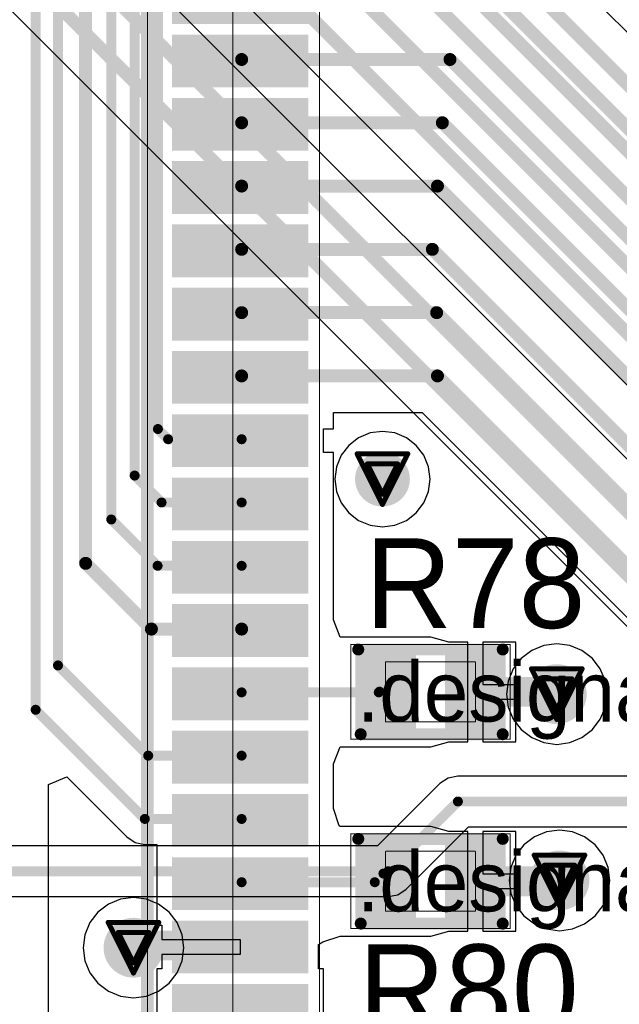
# Model space of a CAD drawing. Header units: millimetres. Extents: x 138 to 555, y 26 to 334.
# Tile 620 of 656: x 340 to 346, y 228 to 238. Entities that reach past the tile are written whole.
import ezdxf

# ---------------------------------------------------------------- set-up
doc = ezdxf.new("R2010")
doc.units = ezdxf.units.MM
for name, color, linetype in [('BottomLayer', 5, 'Continuous'), ('DrillDrawing', 1, 'Continuous'), ('Mechanical20', 56, 'Continuous'), ('Mechanical27', 56, 'Continuous'), ('MidLayer1', 16, 'Continuous'), ('MidLayer2', 76, 'Continuous'), ('MidLayer3', 90, 'Continuous'), ('MidLayer4', 156, 'Continuous'), ('MultiLayer', 9, 'Continuous'), ('TopLayer', 1, 'Continuous'), ('TopOverlay', 2, 'Continuous'), ('TopPaste', 8, 'Continuous'), ('TopSolder', 216, 'Continuous'), ('ViaHoleLayer', 16, 'Continuous')]:
    doc.layers.add(name, color=color, linetype=linetype)

# ---------------------------------------------------------------- blocks, each defined once
blk = doc.blocks.new('CON_MICTOR_TYCO_2_5767004_2_536')
at = {"layer": 'Mechanical20', "const_width": 0.01}
blk.add_lwpolyline([(6.1, 4.325), (-6.1, 4.325)], dxfattribs=at)
at = {"layer": 'Mechanical27', "const_width": 0.01}
for points in [[(12.7, 3.455), (-12.7, 3.455)], [(10.925, 2.6), (-10.9, 2.6)]]:
    blk.add_lwpolyline(points, dxfattribs=at)
at = {"layer": 'TopLayer'}
for points in [[(-4.23, 2.895), (-4.23, 4.165), (-4.66, 2.895), (-4.66, 4.165)], [(-3.595, 2.895), (-3.595, 4.165), (-4.025, 2.895), (-4.025, 4.165)], [(-2.96, 2.895), (-2.96, 4.165), (-3.39, 2.895), (-3.39, 4.165)], [(-2.325, 2.895), (-2.325, 4.165), (-2.755, 2.895), (-2.755, 4.165)], [(-1.69, 2.895), (-1.69, 4.165), (-2.12, 2.895), (-2.12, 4.165)], [(-1.055, 2.895), (-1.055, 4.165), (-1.485, 2.895), (-1.485, 4.165)], [(-0.42, 2.895), (-0.42, 4.165), (-0.85, 2.895), (-0.85, 4.165)], [(0.215, 2.895), (0.215, 4.165), (-0.215, 2.895), (-0.215, 4.165)], [(0.85, 2.895), (0.85, 4.165), (0.42, 2.895), (0.42, 4.165)], [(1.485, 2.895), (1.485, 4.165), (1.055, 2.895), (1.055, 4.165)], [(2.12, 2.895), (2.12, 4.165), (1.69, 2.895), (1.69, 4.165)], [(2.755, 2.895), (2.755, 4.165), (2.325, 2.895), (2.325, 4.165)], [(3.39, 2.895), (3.39, 4.165), (2.96, 2.895), (2.96, 4.165)], [(4.025, 2.895), (4.025, 4.165), (3.595, 2.895), (3.595, 4.165)], [(4.66, 2.895), (4.66, 4.165), (4.23, 2.895), (4.23, 4.165)], [(5.295, 2.895), (5.295, 4.165), (4.865, 2.895), (4.865, 4.165)]]:
    blk.add_solid(points, dxfattribs=at)
at = {"layer": 'TopOverlay', "const_width": 0.127}
blk.add_lwpolyline([(10.925, 2.6), (-10.9, 2.6)], dxfattribs=at)
at = {"layer": 'TopPaste'}
for points in [[(-4.23, 2.895), (-4.23, 4.165), (-4.66, 2.895), (-4.66, 4.165)], [(-3.595, 2.895), (-3.595, 4.165), (-4.025, 2.895), (-4.025, 4.165)], [(-2.96, 2.895), (-2.96, 4.165), (-3.39, 2.895), (-3.39, 4.165)], [(-2.325, 2.895), (-2.325, 4.165), (-2.755, 2.895), (-2.755, 4.165)], [(-1.69, 2.895), (-1.69, 4.165), (-2.12, 2.895), (-2.12, 4.165)], [(-1.055, 2.895), (-1.055, 4.165), (-1.485, 2.895), (-1.485, 4.165)], [(-0.42, 2.895), (-0.42, 4.165), (-0.85, 2.895), (-0.85, 4.165)], [(0.215, 2.895), (0.215, 4.165), (-0.215, 2.895), (-0.215, 4.165)], [(0.85, 2.895), (0.85, 4.165), (0.42, 2.895), (0.42, 4.165)], [(1.485, 2.895), (1.485, 4.165), (1.055, 2.895), (1.055, 4.165)], [(2.12, 2.895), (2.12, 4.165), (1.69, 2.895), (1.69, 4.165)], [(2.755, 2.895), (2.755, 4.165), (2.325, 2.895), (2.325, 4.165)], [(3.39, 2.895), (3.39, 4.165), (2.96, 2.895), (2.96, 4.165)], [(4.025, 2.895), (4.025, 4.165), (3.595, 2.895), (3.595, 4.165)], [(4.66, 2.895), (4.66, 4.165), (4.23, 2.895), (4.23, 4.165)], [(5.295, 2.895), (5.295, 4.165), (4.865, 2.895), (4.865, 4.165)]]:
    blk.add_solid(points, dxfattribs=at)
at = {"layer": 'TopSolder'}
for points in [[(-4.815, 2.845), (-4.815, 4.215), (-5.345, 2.845), (-5.345, 4.215)], [(-4.18, 2.845), (-4.18, 4.215), (-4.71, 2.845), (-4.71, 4.215)], [(-3.545, 2.845), (-3.545, 4.215), (-4.075, 2.845), (-4.075, 4.215)], [(-2.91, 2.845), (-2.91, 4.215), (-3.44, 2.845), (-3.44, 4.215)], [(-2.275, 2.845), (-2.275, 4.215), (-2.805, 2.845), (-2.805, 4.215)], [(-1.64, 2.845), (-1.64, 4.215), (-2.17, 2.845), (-2.17, 4.215)], [(-1.005, 2.845), (-1.005, 4.215), (-1.535, 2.845), (-1.535, 4.215)], [(-0.37, 2.845), (-0.37, 4.215), (-0.9, 2.845), (-0.9, 4.215)], [(0.265, 2.845), (0.265, 4.215), (-0.265, 2.845), (-0.265, 4.215)], [(0.9, 2.845), (0.9, 4.215), (0.37, 2.845), (0.37, 4.215)], [(1.535, 2.845), (1.535, 4.215), (1.005, 2.845), (1.005, 4.215)], [(2.17, 2.845), (2.17, 4.215), (1.64, 2.845), (1.64, 4.215)], [(2.805, 2.845), (2.805, 4.215), (2.275, 2.845), (2.275, 4.215)], [(3.44, 2.845), (3.44, 4.215), (2.91, 2.845), (2.91, 4.215)], [(4.075, 2.845), (4.075, 4.215), (3.545, 2.845), (3.545, 4.215)], [(4.71, 2.845), (4.71, 4.215), (4.18, 2.845), (4.18, 4.215)], [(5.345, 2.845), (5.345, 4.215), (4.815, 2.845), (4.815, 4.215)]]:
    blk.add_solid(points, dxfattribs=at)
blk = doc.blocks.new('R0402_711')
at = {"layer": 'Mechanical20', "const_width": 0.01}
for points in [[(-0.8, 0.475), (-0.8, -0.475)], [(0.8, 0.475), (-0.8, 0.475)], [(0.8, 0.475), (0.8, -0.475)], [(0.8, -0.475), (-0.8, -0.475)]]:
    blk.add_lwpolyline(points, dxfattribs=at)
at = {"layer": 'Mechanical20', "const_width": 0.005}
for points in [[(-0.8025, 0.475, 1), (-0.7975, 0.475, 1)], [(-0.8025, 0.475, 1), (-0.7975, 0.475, 1)], [(0.7975, 0.475, 1), (0.8025, 0.475, 1)], [(0.7975, 0.475, 1), (0.8025, 0.475, 1)], [(-0.8025, -0.475, 1), (-0.7975, -0.475, 1)], [(-0.8025, -0.475, 1), (-0.7975, -0.475, 1)], [(0.7975, -0.475, 1), (0.8025, -0.475, 1)], [(0.7975, -0.475, 1), (0.8025, -0.475, 1)]]:
    blk.add_lwpolyline(points, format="xyb", close=True, dxfattribs=at)
at = {"layer": 'Mechanical27', "const_width": 0.01}
for points in [[(-0.45, 0.3), (-0.45, -0.3)], [(0.45, 0.3), (-0.45, 0.3)], [(0.45, 0.3), (0.45, -0.3)], [(0.45, -0.3), (-0.45, -0.3)]]:
    blk.add_lwpolyline(points, dxfattribs=at)
at = {"layer": 'Mechanical27', "const_width": 0.005}
for points in [[(-0.4525, 0.3, 1), (-0.4475, 0.3, 1)], [(-0.4525, 0.3, 1), (-0.4475, 0.3, 1)], [(0.4475, 0.3, 1), (0.4525, 0.3, 1)], [(0.4475, 0.3, 1), (0.4525, 0.3, 1)], [(-0.4525, -0.3, 1), (-0.4475, -0.3, 1)], [(-0.4525, -0.3, 1), (-0.4475, -0.3, 1)], [(0.4475, -0.3, 1), (0.4525, -0.3, 1)], [(0.4475, -0.3, 1), (0.4525, -0.3, 1)]]:
    blk.add_lwpolyline(points, format="xyb", close=True, dxfattribs=at)
at = {"layer": 'TopLayer'}
for points in [[(-0.195, -0.35), (-0.195, 0.35), (-0.705, -0.35), (-0.705, 0.35)], [(0.705, -0.35), (0.705, 0.35), (0.195, -0.35), (0.195, 0.35)]]:
    blk.add_solid(points, dxfattribs=at)
at = {"layer": 'TopOverlay', "const_width": 0.12}
for points in [[(0.7, 0.425), (-0.725, 0.425)], [(0.725, -0.425), (-0.725, -0.425)]]:
    blk.add_lwpolyline(points, dxfattribs=at)
at = {"layer": 'TopOverlay', "const_width": 0.06}
for points in [[(-0.755, 0.425, 1), (-0.695, 0.425, 1)], [(0.67, 0.425, 1), (0.73, 0.425, 1)], [(-0.755, -0.425, 1), (-0.695, -0.425, 1)], [(0.695, -0.425, 1), (0.755, -0.425, 1)]]:
    blk.add_lwpolyline(points, format="xyb", close=True, dxfattribs=at)
at = {"layer": 'TopPaste'}
for points in [[(-0.195, -0.35), (-0.195, 0.35), (-0.705, -0.35), (-0.705, 0.35)], [(0.705, -0.35), (0.705, 0.35), (0.195, -0.35), (0.195, 0.35)]]:
    blk.add_solid(points, dxfattribs=at)
at = {"layer": 'TopSolder'}
for points in [[(-0.145, -0.4), (-0.145, 0.4), (-0.755, -0.4), (-0.755, 0.4)], [(0.755, -0.4), (0.755, 0.4), (0.145, -0.4), (0.145, 0.4)]]:
    blk.add_solid(points, dxfattribs=at)
blk = doc.blocks.new('R0402_712')
at = {"layer": 'Mechanical20', "const_width": 0.01}
for points in [[(-0.8, 0.475), (-0.8, -0.475)], [(0.8, 0.475), (-0.8, 0.475)], [(0.8, 0.475), (0.8, -0.475)], [(0.8, -0.475), (-0.8, -0.475)]]:
    blk.add_lwpolyline(points, dxfattribs=at)
at = {"layer": 'Mechanical20', "const_width": 0.005}
for points in [[(-0.8025, 0.475, 1), (-0.7975, 0.475, 1)], [(-0.8025, 0.475, 1), (-0.7975, 0.475, 1)], [(0.7975, 0.475, 1), (0.8025, 0.475, 1)], [(0.7975, 0.475, 1), (0.8025, 0.475, 1)], [(-0.8025, -0.475, 1), (-0.7975, -0.475, 1)], [(-0.8025, -0.475, 1), (-0.7975, -0.475, 1)], [(0.7975, -0.475, 1), (0.8025, -0.475, 1)], [(0.7975, -0.475, 1), (0.8025, -0.475, 1)]]:
    blk.add_lwpolyline(points, format="xyb", close=True, dxfattribs=at)
at = {"layer": 'Mechanical27', "const_width": 0.01}
for points in [[(-0.45, 0.3), (-0.45, -0.3)], [(0.45, 0.3), (-0.45, 0.3)], [(0.45, 0.3), (0.45, -0.3)], [(0.45, -0.3), (-0.45, -0.3)]]:
    blk.add_lwpolyline(points, dxfattribs=at)
at = {"layer": 'Mechanical27', "const_width": 0.005}
for points in [[(-0.4525, 0.3, 1), (-0.4475, 0.3, 1)], [(-0.4525, 0.3, 1), (-0.4475, 0.3, 1)], [(0.4475, 0.3, 1), (0.4525, 0.3, 1)], [(0.4475, 0.3, 1), (0.4525, 0.3, 1)], [(-0.4525, -0.3, 1), (-0.4475, -0.3, 1)], [(-0.4525, -0.3, 1), (-0.4475, -0.3, 1)], [(0.4475, -0.3, 1), (0.4525, -0.3, 1)], [(0.4475, -0.3, 1), (0.4525, -0.3, 1)]]:
    blk.add_lwpolyline(points, format="xyb", close=True, dxfattribs=at)
at = {"layer": 'TopLayer'}
for points in [[(-0.195, -0.35), (-0.195, 0.35), (-0.705, -0.35), (-0.705, 0.35)], [(0.705, -0.35), (0.705, 0.35), (0.195, -0.35), (0.195, 0.35)]]:
    blk.add_solid(points, dxfattribs=at)
at = {"layer": 'TopOverlay', "const_width": 0.12}
for points in [[(0.7, 0.425), (-0.725, 0.425)], [(0.725, -0.425), (-0.725, -0.425)]]:
    blk.add_lwpolyline(points, dxfattribs=at)
at = {"layer": 'TopOverlay', "const_width": 0.06}
for points in [[(-0.755, 0.425, 1), (-0.695, 0.425, 1)], [(0.67, 0.425, 1), (0.73, 0.425, 1)], [(-0.755, -0.425, 1), (-0.695, -0.425, 1)], [(0.695, -0.425, 1), (0.755, -0.425, 1)]]:
    blk.add_lwpolyline(points, format="xyb", close=True, dxfattribs=at)
at = {"layer": 'TopPaste'}
for points in [[(-0.195, -0.35), (-0.195, 0.35), (-0.705, -0.35), (-0.705, 0.35)], [(0.705, -0.35), (0.705, 0.35), (0.195, -0.35), (0.195, 0.35)]]:
    blk.add_solid(points, dxfattribs=at)
at = {"layer": 'TopSolder'}
for points in [[(-0.145, -0.4), (-0.145, 0.4), (-0.755, -0.4), (-0.755, 0.4)], [(0.755, -0.4), (0.755, 0.4), (0.145, -0.4), (0.145, 0.4)]]:
    blk.add_solid(points, dxfattribs=at)

msp = doc.modelspace()

# ---------------------------------------------------------------- linework, layer by layer
at = {"layer": 'BottomLayer'}
for p, q in [((339.7976, 240.606), (347.8494, 232.5541)), ((347.9085, 231.7507), (339.4496, 240.2097)), ((339.8558, 238.123), (347.5166, 230.4623)), ((344.4229, 230.2429), (344.3402, 230.1876)), ((344.5205, 230.2623), (344.4229, 230.2429)), ((347.447, 230.2623), (344.5205, 230.2623)), ((344.3402, 230.1876), (343.7149, 229.5623)), ((344.0007, 229.1272), (344.626, 229.7525)), ((344.626, 229.7525), (352.4858, 229.7525)), ((343.7149, 229.5623), (339.3677, 229.5623)), ((343.918, 229.0719), (344.0007, 229.1272)), ((326.4205, 229.0525), (343.8205, 229.0525)), ((343.8205, 229.0525), (343.918, 229.0719))]:
    msp.add_line(p, q, dxfattribs=at)
for points, const_width in [([(334.9983, 247.9892), (346.5966, 236.3909)], 0.13), ([(334.8763, 247.422), (346.4867, 235.8115)], 0.13), ([(334.7299, 246.8784), (346.3009, 235.3074)], 0.13), ([(334.5369, 246.3873), (348.1097, 232.8144)], 0.13), ([(333.6826, 245.4561), (347.756, 231.3826)], 0.13), ([(333.4377, 245.0618), (347.7827, 230.7168)], 0.13), ([(343.8205, 229.3074), (344.5205, 230.0074)], 0.1), ([(344.5205, 230.0074), (352.9205, 230.0074)], 0.1), ([(326.4205, 229.3074), (343.8205, 229.3074)], 0.1)]:
    msp.add_lwpolyline(points, dxfattribs=dict(at, const_width=const_width))
for points, const_width in [([(343.626, 233.2421, 1), (343.901, 233.2421, 1)], 0.275), ([(345.3628, 231.085, 1), (345.6628, 231.085, 1)], 0.3), ([(344.4955, 230.0074, 1), (344.5455, 230.0074, 1)], 0.05), ([(344.4955, 230.0074, 1), (344.5455, 230.0074, 1)], 0.05), ([(345.3898, 229.2153, 1), (345.6898, 229.2153, 1)], 0.3), ([(343.7955, 229.3074, 1), (343.8455, 229.3074, 1)], 0.05), ([(343.7955, 229.3074, 1), (343.8455, 229.3074, 1)], 0.05), ([(341.1153, 228.5403, 1), (341.4153, 228.5403, 1)], 0.3)]:
    msp.add_lwpolyline(points, format="xyb", close=True, dxfattribs=dict(at, const_width=const_width))
at = {"layer": 'DrillDrawing', "const_width": 0.0508}
for points in [[(343.5095, 233.4961), (344.0175, 233.4961)], [(343.5095, 233.4961), (343.7635, 232.9881)], [(343.7635, 232.9881), (344.0175, 233.4961)], [(343.6111, 233.3945), (343.9159, 233.3945)], [(343.6111, 233.3945), (343.7635, 233.0897)], [(343.7635, 233.0897), (343.9159, 233.3945)], [(345.2588, 231.339), (345.7668, 231.339)], [(345.2588, 231.339), (345.5128, 230.831)], [(345.5128, 230.831), (345.7668, 231.339)], [(345.3604, 231.2374), (345.6652, 231.2374)], [(345.3604, 231.2374), (345.5128, 230.9326)], [(345.5128, 230.9326), (345.6652, 231.2374)], [(345.2858, 229.4693), (345.7938, 229.4693)], [(345.2858, 229.4693), (345.5398, 228.9613)], [(345.5398, 228.9613), (345.7938, 229.4693)], [(345.3874, 229.3677), (345.6922, 229.3677)], [(345.3874, 229.3677), (345.5398, 229.0629)], [(345.5398, 229.0629), (345.6922, 229.3677)], [(341.0113, 228.7943), (341.5193, 228.7943)], [(341.0113, 228.7943), (341.2653, 228.2863)], [(341.2653, 228.2863), (341.5193, 228.7943)], [(341.1129, 228.6927), (341.4177, 228.6927)], [(341.1129, 228.6927), (341.2653, 228.3879)], [(341.2653, 228.3879), (341.4177, 228.6927)]]:
    msp.add_lwpolyline(points, dxfattribs=at)
at = {"layer": 'DrillDrawing', "const_width": 0.0254}
for points in [[(343.4968, 233.4961, 1), (343.5222, 233.4961, 1)], [(343.4968, 233.4961, 1), (343.5222, 233.4961, 1)], [(344.0048, 233.4961, 1), (344.0302, 233.4961, 1)], [(344.0048, 233.4961, 1), (344.0302, 233.4961, 1)], [(343.5984, 233.3945, 1), (343.6238, 233.3945, 1)], [(343.5984, 233.3945, 1), (343.6238, 233.3945, 1)], [(343.9032, 233.3945, 1), (343.9286, 233.3945, 1)], [(343.9032, 233.3945, 1), (343.9286, 233.3945, 1)], [(343.7508, 233.0897, 1), (343.7762, 233.0897, 1)], [(343.7508, 233.0897, 1), (343.7762, 233.0897, 1)], [(343.7508, 232.9881, 1), (343.7762, 232.9881, 1)], [(343.7508, 232.9881, 1), (343.7762, 232.9881, 1)], [(345.2461, 231.339, 1), (345.2715, 231.339, 1)], [(345.2461, 231.339, 1), (345.2715, 231.339, 1)], [(345.7541, 231.339, 1), (345.7795, 231.339, 1)], [(345.7541, 231.339, 1), (345.7795, 231.339, 1)], [(345.3477, 231.2374, 1), (345.3731, 231.2374, 1)], [(345.3477, 231.2374, 1), (345.3731, 231.2374, 1)], [(345.6525, 231.2374, 1), (345.6779, 231.2374, 1)], [(345.6525, 231.2374, 1), (345.6779, 231.2374, 1)], [(345.5001, 230.9326, 1), (345.5255, 230.9326, 1)], [(345.5001, 230.9326, 1), (345.5255, 230.9326, 1)], [(345.5001, 230.831, 1), (345.5255, 230.831, 1)], [(345.5001, 230.831, 1), (345.5255, 230.831, 1)], [(345.2731, 229.4693, 1), (345.2985, 229.4693, 1)], [(345.2731, 229.4693, 1), (345.2985, 229.4693, 1)], [(345.7811, 229.4693, 1), (345.8065, 229.4693, 1)], [(345.7811, 229.4693, 1), (345.8065, 229.4693, 1)], [(345.3747, 229.3677, 1), (345.4001, 229.3677, 1)], [(345.3747, 229.3677, 1), (345.4001, 229.3677, 1)], [(345.6795, 229.3677, 1), (345.7049, 229.3677, 1)], [(345.6795, 229.3677, 1), (345.7049, 229.3677, 1)], [(345.5271, 229.0629, 1), (345.5525, 229.0629, 1)], [(345.5271, 229.0629, 1), (345.5525, 229.0629, 1)], [(345.5271, 228.9613, 1), (345.5525, 228.9613, 1)], [(345.5271, 228.9613, 1), (345.5525, 228.9613, 1)], [(340.9986, 228.7943, 1), (341.024, 228.7943, 1)], [(340.9986, 228.7943, 1), (341.024, 228.7943, 1)], [(341.5066, 228.7943, 1), (341.532, 228.7943, 1)], [(341.5066, 228.7943, 1), (341.532, 228.7943, 1)], [(341.1002, 228.6927, 1), (341.1256, 228.6927, 1)], [(341.1002, 228.6927, 1), (341.1256, 228.6927, 1)], [(341.405, 228.6927, 1), (341.4304, 228.6927, 1)], [(341.405, 228.6927, 1), (341.4304, 228.6927, 1)], [(341.2526, 228.3879, 1), (341.278, 228.3879, 1)], [(341.2526, 228.3879, 1), (341.278, 228.3879, 1)], [(341.2526, 228.2863, 1), (341.278, 228.2863, 1)], [(341.2526, 228.2863, 1), (341.278, 228.2863, 1)]]:
    msp.add_lwpolyline(points, format="xyb", close=True, dxfattribs=at)
at = {"layer": 'MidLayer1'}
for p, q in [((343.524, 233.657), (343.4248, 233.5808)), ((343.6395, 233.7048), (343.524, 233.657)), ((343.7635, 233.7212), (343.6395, 233.7048)), ((343.8875, 233.7048), (343.7635, 233.7212)), ((344.0031, 233.657), (343.8875, 233.7048)), ((344.1023, 233.5808), (344.0031, 233.657)), ((343.4248, 233.5808), (343.3486, 233.4816)), ((344.1785, 233.4816), (344.1023, 233.5808)), ((343.3486, 233.4816), (343.3008, 233.3661)), ((344.2263, 233.3661), (344.1785, 233.4816)), ((343.3008, 233.3661), (343.2844, 233.2421)), ((344.2426, 233.2421), (344.2263, 233.3661)), ((343.2844, 233.2421), (343.3008, 233.1181)), ((344.2263, 233.1181), (344.2426, 233.2421)), ((343.3008, 233.1181), (343.3486, 233.0025)), ((344.1785, 233.0025), (344.2263, 233.1181)), ((343.3486, 233.0025), (343.4248, 232.9033)), ((344.1023, 232.9033), (344.1785, 233.0025)), ((343.4248, 232.9033), (343.524, 232.8271)), ((344.0031, 232.8271), (344.1023, 232.9033)), ((343.524, 232.8271), (343.6395, 232.7793)), ((343.6395, 232.7793), (343.7635, 232.763)), ((343.7635, 232.763), (343.8875, 232.7793)), ((343.8875, 232.7793), (344.0031, 232.8271)), ((345.5128, 231.5893), (345.3823, 231.5721)), ((345.6434, 231.5721), (345.5128, 231.5893)), ((345.2607, 231.5217), (345.1562, 231.4416)), ((345.3823, 231.5721), (345.2607, 231.5217)), ((345.765, 231.5217), (345.6434, 231.5721)), ((345.8694, 231.4416), (345.765, 231.5217)), ((345.1562, 231.4416), (345.0761, 231.3371)), ((345.9496, 231.3371), (345.8694, 231.4416)), ((345.0761, 231.3371), (345.0257, 231.2155)), ((346, 231.2155), (345.9496, 231.3371)), ((345.0257, 231.2155), (345.0085, 231.085)), ((346.0171, 231.085), (346, 231.2155)), ((345.0085, 231.085), (345.0257, 230.9544)), ((346, 230.9544), (346.0171, 231.085)), ((345.0257, 230.9544), (345.0761, 230.8328)), ((345.9496, 230.8328), (346, 230.9544)), ((345.0761, 230.8328), (345.1562, 230.7283)), ((345.8694, 230.7283), (345.9496, 230.8328)), ((345.1562, 230.7283), (345.2607, 230.6482)), ((345.765, 230.6482), (345.8694, 230.7283)), ((345.2607, 230.6482), (345.3823, 230.5978)), ((345.3823, 230.5978), (345.5128, 230.5806)), ((345.5128, 230.5806), (345.6434, 230.5978)), ((345.6434, 230.5978), (345.765, 230.6482)), ((345.4092, 229.7024), (345.2876, 229.652)), ((345.5398, 229.7196), (345.4092, 229.7024)), ((345.6703, 229.7024), (345.5398, 229.7196)), ((345.7919, 229.652), (345.6703, 229.7024)), ((345.2876, 229.652), (345.1832, 229.5719)), ((345.8964, 229.5719), (345.7919, 229.652)), ((345.1832, 229.5719), (345.103, 229.4674)), ((345.9765, 229.4674), (345.8964, 229.5719)), ((345.103, 229.4674), (345.0526, 229.3458)), ((346.0269, 229.3458), (345.9765, 229.4674)), ((345.0526, 229.3458), (345.0354, 229.2153)), ((346.0441, 229.2153), (346.0269, 229.3458)), ((345.0354, 229.2153), (345.0526, 229.0847)), ((346.0269, 229.0847), (346.0441, 229.2153)), ((341.1348, 229.0275), (341.0132, 228.9771)), ((341.2653, 229.0447), (341.1348, 229.0275)), ((341.3959, 229.0275), (341.2653, 229.0447)), ((341.5175, 228.9771), (341.3959, 229.0275)), ((345.0526, 229.0847), (345.103, 228.9631)), ((345.9765, 228.9631), (346.0269, 229.0847)), ((341.0132, 228.9771), (340.9087, 228.8969)), ((341.6219, 228.8969), (341.5175, 228.9771)), ((345.103, 228.9631), (345.1832, 228.8587)), ((345.8964, 228.8587), (345.9765, 228.9631)), ((340.9087, 228.8969), (340.8286, 228.7925)), ((341.7021, 228.7925), (341.6219, 228.8969)), ((345.1832, 228.8587), (345.2876, 228.7785)), ((345.7919, 228.7785), (345.8964, 228.8587)), ((340.8286, 228.7925), (340.7782, 228.6709)), ((341.7525, 228.6709), (341.7021, 228.7925)), ((345.2876, 228.7785), (345.4092, 228.7281)), ((345.4092, 228.7281), (345.5398, 228.711)), ((345.5398, 228.711), (345.6703, 228.7281)), ((345.6703, 228.7281), (345.7919, 228.7785)), ((340.7782, 228.6709), (340.761, 228.5403)), ((341.7697, 228.5403), (341.7525, 228.6709)), ((340.761, 228.5403), (340.7782, 228.4098)), ((341.7525, 228.4098), (341.7697, 228.5403)), ((340.7782, 228.4098), (340.8286, 228.2882)), ((341.7021, 228.2882), (341.7525, 228.4098)), ((340.8286, 228.2882), (340.9087, 228.1837)), ((341.6219, 228.1837), (341.7021, 228.2882)), ((340.9087, 228.1837), (341.0132, 228.1036)), ((341.5175, 228.1036), (341.6219, 228.1837)), ((341.0132, 228.1036), (341.1348, 228.0532)), ((341.1348, 228.0532), (341.2653, 228.036)), ((341.2653, 228.036), (341.3959, 228.0532)), ((341.3959, 228.0532), (341.5175, 228.1036))]:
    msp.add_line(p, q, dxfattribs=at)
for points, const_width in [([(343.626, 233.2421, 1), (343.901, 233.2421, 1)], 0.275), ([(345.3628, 231.085, 1), (345.6628, 231.085, 1)], 0.3), ([(345.3898, 229.2153, 1), (345.6898, 229.2153, 1)], 0.3), ([(341.1153, 228.5403, 1), (341.4153, 228.5403, 1)], 0.3)]:
    msp.add_lwpolyline(points, format="xyb", close=True, dxfattribs=dict(at, const_width=const_width))
at = {"layer": 'MidLayer2'}
for points, const_width in [([(343.626, 233.2421, 1), (343.901, 233.2421, 1)], 0.275), ([(345.3628, 231.085, 1), (345.6628, 231.085, 1)], 0.3), ([(345.3898, 229.2153, 1), (345.6898, 229.2153, 1)], 0.3), ([(341.1153, 228.5403, 1), (341.4153, 228.5403, 1)], 0.3)]:
    msp.add_lwpolyline(points, format="xyb", close=True, dxfattribs=dict(at, const_width=const_width))
at = {"layer": 'MidLayer3'}
for points, const_width in [([(343.626, 233.2421, 1), (343.901, 233.2421, 1)], 0.275), ([(345.3628, 231.085, 1), (345.6628, 231.085, 1)], 0.3), ([(345.3898, 229.2153, 1), (345.6898, 229.2153, 1)], 0.3), ([(341.1153, 228.5403, 1), (341.4153, 228.5403, 1)], 0.3)]:
    msp.add_lwpolyline(points, format="xyb", close=True, dxfattribs=dict(at, const_width=const_width))
at = {"layer": 'MidLayer4'}
for p, q in [((343.524, 233.657), (343.4248, 233.5808)), ((343.6395, 233.7048), (343.524, 233.657)), ((343.7635, 233.7212), (343.6395, 233.7048)), ((343.8875, 233.7048), (343.7635, 233.7212)), ((344.0031, 233.657), (343.8875, 233.7048)), ((344.1023, 233.5808), (344.0031, 233.657)), ((343.4248, 233.5808), (343.3486, 233.4816)), ((344.1785, 233.4816), (344.1023, 233.5808)), ((343.3486, 233.4816), (343.3008, 233.3661)), ((344.2263, 233.3661), (344.1785, 233.4816)), ((343.3008, 233.3661), (343.2844, 233.2421)), ((344.2426, 233.2421), (344.2263, 233.3661)), ((343.2844, 233.2421), (343.3008, 233.1181)), ((344.2263, 233.1181), (344.2426, 233.2421)), ((343.3008, 233.1181), (343.3486, 233.0025)), ((344.1785, 233.0025), (344.2263, 233.1181)), ((343.3486, 233.0025), (343.4248, 232.9033)), ((344.1023, 232.9033), (344.1785, 233.0025)), ((343.4248, 232.9033), (343.524, 232.8271)), ((344.0031, 232.8271), (344.1023, 232.9033)), ((343.524, 232.8271), (343.6395, 232.7793)), ((343.6395, 232.7793), (343.7635, 232.763)), ((343.7635, 232.763), (343.8875, 232.7793)), ((343.8875, 232.7793), (344.0031, 232.8271)), ((345.5128, 231.5893), (345.3823, 231.5721)), ((345.6434, 231.5721), (345.5128, 231.5893)), ((345.2607, 231.5217), (345.1562, 231.4416)), ((345.3823, 231.5721), (345.2607, 231.5217)), ((345.765, 231.5217), (345.6434, 231.5721)), ((345.8694, 231.4416), (345.765, 231.5217)), ((345.1562, 231.4416), (345.0761, 231.3371)), ((345.9496, 231.3371), (345.8694, 231.4416)), ((345.0761, 231.3371), (345.0257, 231.2155)), ((346, 231.2155), (345.9496, 231.3371)), ((345.0257, 231.2155), (345.0085, 231.085)), ((346.0171, 231.085), (346, 231.2155)), ((345.0085, 231.085), (345.0257, 230.9544)), ((346, 230.9544), (346.0171, 231.085)), ((345.0257, 230.9544), (345.0761, 230.8328)), ((345.9496, 230.8328), (346, 230.9544)), ((345.0761, 230.8328), (345.1562, 230.7283)), ((345.8694, 230.7283), (345.9496, 230.8328)), ((345.1562, 230.7283), (345.2607, 230.6482)), ((345.765, 230.6482), (345.8694, 230.7283)), ((345.2607, 230.6482), (345.3823, 230.5978)), ((345.3823, 230.5978), (345.5128, 230.5806)), ((345.5128, 230.5806), (345.6434, 230.5978)), ((345.6434, 230.5978), (345.765, 230.6482)), ((345.4092, 229.7024), (345.2876, 229.652)), ((345.5398, 229.7196), (345.4092, 229.7024)), ((345.6703, 229.7024), (345.5398, 229.7196)), ((345.7919, 229.652), (345.6703, 229.7024)), ((345.2876, 229.652), (345.1832, 229.5719)), ((345.8964, 229.5719), (345.7919, 229.652)), ((345.1832, 229.5719), (345.103, 229.4674)), ((345.9765, 229.4674), (345.8964, 229.5719)), ((345.103, 229.4674), (345.0526, 229.3458)), ((346.0269, 229.3458), (345.9765, 229.4674)), ((345.0526, 229.3458), (345.0354, 229.2153)), ((346.0441, 229.2153), (346.0269, 229.3458)), ((345.0354, 229.2153), (345.0526, 229.0847)), ((346.0269, 229.0847), (346.0441, 229.2153)), ((341.1348, 229.0275), (341.0132, 228.9771)), ((341.2653, 229.0447), (341.1348, 229.0275)), ((341.3959, 229.0275), (341.2653, 229.0447)), ((341.5175, 228.9771), (341.3959, 229.0275)), ((345.0526, 229.0847), (345.103, 228.9631)), ((345.9765, 228.9631), (346.0269, 229.0847)), ((341.0132, 228.9771), (340.9087, 228.8969)), ((341.6219, 228.8969), (341.5175, 228.9771)), ((345.103, 228.9631), (345.1832, 228.8587)), ((345.8964, 228.8587), (345.9765, 228.9631)), ((340.9087, 228.8969), (340.8286, 228.7925)), ((341.7021, 228.7925), (341.6219, 228.8969)), ((345.1832, 228.8587), (345.2876, 228.7785)), ((345.7919, 228.7785), (345.8964, 228.8587)), ((340.8286, 228.7925), (340.7782, 228.6709)), ((341.7525, 228.6709), (341.7021, 228.7925)), ((345.2876, 228.7785), (345.4092, 228.7281)), ((345.4092, 228.7281), (345.5398, 228.711)), ((345.5398, 228.711), (345.6703, 228.7281)), ((345.6703, 228.7281), (345.7919, 228.7785)), ((340.7782, 228.6709), (340.761, 228.5403)), ((341.7697, 228.5403), (341.7525, 228.6709)), ((340.761, 228.5403), (340.7782, 228.4098)), ((341.7525, 228.4098), (341.7697, 228.5403)), ((340.7782, 228.4098), (340.8286, 228.2882)), ((341.7021, 228.2882), (341.7525, 228.4098)), ((340.8286, 228.2882), (340.9087, 228.1837)), ((341.6219, 228.1837), (341.7021, 228.2882)), ((340.9087, 228.1837), (341.0132, 228.1036)), ((341.5175, 228.1036), (341.6219, 228.1837)), ((341.0132, 228.1036), (341.1348, 228.0532)), ((341.1348, 228.0532), (341.2653, 228.036)), ((341.2653, 228.036), (341.3959, 228.0532)), ((341.3959, 228.0532), (341.5175, 228.1036))]:
    msp.add_line(p, q, dxfattribs=at)
for points, const_width in [([(343.626, 233.2421, 1), (343.901, 233.2421, 1)], 0.275), ([(345.3628, 231.085, 1), (345.6628, 231.085, 1)], 0.3), ([(345.3898, 229.2153, 1), (345.6898, 229.2153, 1)], 0.3), ([(341.1153, 228.5403, 1), (341.4153, 228.5403, 1)], 0.3)]:
    msp.add_lwpolyline(points, format="xyb", close=True, dxfattribs=dict(at, const_width=const_width))
at = {"layer": 'MultiLayer'}
for points, const_width in [([(343.626, 233.2421, 1), (343.901, 233.2421, 1)], 0.275), ([(345.3628, 231.085, 1), (345.6628, 231.085, 1)], 0.3), ([(345.3898, 229.2153, 1), (345.6898, 229.2153, 1)], 0.3), ([(341.1153, 228.5403, 1), (341.4153, 228.5403, 1)], 0.3)]:
    msp.add_lwpolyline(points, format="xyb", close=True, dxfattribs=dict(at, const_width=const_width))
at = {"layer": 'TopLayer'}
for p, q in [((350.8665, 233.0781), (344.962, 238.9827)), ((343.2707, 233.7475), (343.2707, 233.9092)), ((343.2707, 233.9092), (344.1629, 233.9092)), ((344.1629, 233.9092), (347.6633, 230.4088)), ((343.1707, 233.5075), (343.1707, 233.7475)), ((343.1707, 233.7475), (343.2707, 233.7475)), ((343.2707, 233.5075), (343.1707, 233.5075)), ((343.2707, 232.4775), (343.2707, 233.5075)), ((343.2707, 231.8285), (343.2707, 232.4775)), ((343.3405, 231.6574), (343.2707, 231.8285)), ((344.1112, 231.6574), (343.3405, 231.6574)), ((344.2505, 231.6574), (344.1112, 231.6574)), ((344.4297, 231.6074), (344.2505, 231.6574)), ((344.6205, 231.6074), (344.4297, 231.6074)), ((344.6205, 231.1074), (344.6205, 231.6074)), ((345.1005, 231.6074), (344.7705, 231.6074)), ((344.7705, 231.6074), (344.7705, 231.1824)), ((345.1005, 231.1824), (345.1005, 231.6074)), ((344.7705, 231.1824), (345.1005, 231.1824)), ((344.6205, 230.6074), (344.6205, 231.1074)), ((345.1005, 231.0324), (344.7705, 231.0324)), ((344.7705, 231.0324), (344.7705, 230.6074)), ((345.1005, 230.6074), (345.1005, 231.0324)), ((344.2505, 230.5574), (344.4297, 230.6074)), ((344.4297, 230.6074), (344.6205, 230.6074)), ((344.7705, 230.6074), (345.1005, 230.6074)), ((343.2707, 230.3863), (343.3405, 230.5574)), ((343.3405, 230.5574), (344.1112, 230.5574)), ((344.1112, 230.5574), (344.2505, 230.5574)), ((343.2707, 229.9375), (343.2707, 230.3863)), ((340.4123, 230.1775), (340.597, 230.2541)), ((340.597, 230.2541), (341.1989, 229.6521)), ((340.4123, 225.621), (340.4123, 230.1775)), ((343.3298, 229.762), (343.2707, 229.9375)), ((343.2707, 229.9375), (343.2707, 229.9375)), ((343.3405, 229.7574), (343.3298, 229.762)), ((344.1112, 229.7574), (343.3405, 229.7574)), ((343.3405, 229.7574), (343.3405, 229.7574)), ((344.2505, 229.7574), (344.1112, 229.7574)), ((344.4297, 229.7074), (344.2505, 229.7574)), ((344.6205, 229.7074), (344.4297, 229.7074)), ((344.6205, 229.2074), (344.6205, 229.7074)), ((345.1005, 229.7074), (344.7705, 229.7074)), ((344.7705, 229.7074), (344.7705, 229.2824)), ((345.1005, 229.2824), (345.1005, 229.7074)), ((341.1989, 229.6521), (341.2816, 229.5969)), ((341.2816, 229.5969), (341.3792, 229.5775)), ((341.3792, 229.5775), (341.5007, 229.5775)), ((341.5007, 229.5775), (341.5007, 228.7675)), ((344.6205, 228.7074), (344.6205, 229.2074)), ((344.7705, 229.2824), (345.1005, 229.2824)), ((345.1005, 229.1324), (344.7705, 229.1324)), ((344.7705, 229.1324), (344.7705, 228.7074)), ((345.1005, 228.7074), (345.1005, 229.1324)), ((341.5007, 228.7675), (341.5507, 228.7675)), ((341.5507, 228.7675), (341.5507, 228.6225)), ((344.2505, 228.6574), (344.4297, 228.7074)), ((344.4297, 228.7074), (344.6205, 228.7074)), ((344.7705, 228.7074), (345.1005, 228.7074)), ((341.5507, 228.6225), (342.3357, 228.6225)), ((342.3357, 228.6225), (342.3357, 228.4725)), ((343.1643, 228.5999), (343.3405, 228.6574)), ((343.3405, 228.6574), (343.3405, 228.6574)), ((343.3405, 228.6574), (344.1112, 228.6574)), ((344.1112, 228.6574), (344.2505, 228.6574)), ((343.1207, 228.5713), (343.1643, 228.5999)), ((343.1207, 228.3275), (343.1207, 228.5713)), ((342.3357, 228.4725), (341.5507, 228.4725)), ((341.5507, 228.4725), (341.5507, 228.3275)), ((341.5507, 228.3275), (341.5007, 228.3275)), ((341.5007, 228.3275), (341.5007, 227.4975)), ((343.1707, 228.3275), (343.1207, 228.3275)), ((343.1707, 227.4975), (343.1707, 228.3275))]:
    msp.add_line(p, q, dxfattribs=at)
for points, const_width in [([(341.5106, 233.7447), (341.5106, 241.0129)], 0.1), ([(341.277, 233.2775), (341.277, 240.8365)], 0.1), ([(341.0424, 232.8371), (341.0424, 240.6738)], 0.1), ([(340.7853, 232.3971), (340.7853, 240.3492)], 0.13), ([(340.5078, 231.3727), (340.5078, 240.0759)], 0.1), ([(340.284, 230.9276), (340.284, 239.6634)], 0.1), ([(344.7017, 238.7224), (352.2815, 231.1425)], 0.13), ([(344.6719, 238.0874), (351.7822, 230.9771)], 0.13), ([(342.3505, 237.4524), (344.4413, 237.4524)], 0.13), ([(344.4413, 237.4524), (351.2061, 230.6875)], 0.13), ([(342.3505, 236.8174), (344.3645, 236.8174)], 0.13), ([(344.3645, 236.8174), (350.5916, 230.5903)], 0.13), ([(342.3505, 236.1824), (344.3154, 236.1824)], 0.13), ([(344.3154, 236.1824), (349.9365, 230.5613)], 0.13), ([(342.3505, 235.5474), (344.2642, 235.5474)], 0.13), ([(344.2642, 235.5474), (349.3015, 230.5101)], 0.13), ([(342.3505, 234.9124), (344.3073, 234.9124)], 0.13), ([(344.3073, 234.9124), (348.6665, 230.5532)], 0.13), ([(342.3505, 234.2774), (344.3154, 234.2774)], 0.13), ([(344.3154, 234.2774), (348.0315, 230.5613)], 0.13), ([(341.5106, 233.7447), (341.613, 233.6424)], 0.1), ([(341.613, 233.6424), (342.3505, 233.6424)], 0.1), ([(341.277, 233.2775), (341.5471, 233.0074)], 0.1), ([(341.5471, 233.0074), (342.3505, 233.0074)], 0.1), ([(341.0424, 232.8371), (341.5071, 232.3724)], 0.1), ([(340.7853, 232.3971), (341.445, 231.7374)], 0.13), ([(341.5071, 232.3724), (342.3505, 232.3724)], 0.1), ([(341.445, 231.7374), (342.3505, 231.7374)], 0.13), ([(340.5078, 231.3727), (341.4132, 230.4674)], 0.1), ([(344.6954, 231.1074), (345.3843, 231.1074)], 0.3), ([(345.3843, 231.1074), (345.52, 230.9717)], 0.3), ([(342.3505, 231.1024), (343.7266, 231.1024)], 0.1), ([(343.7266, 231.1024), (343.734, 231.1098)], 0.1), ([(340.284, 230.9276), (341.3792, 229.8324)], 0.1), ([(341.4132, 230.4674), (342.3505, 230.4674)], 0.1), ([(341.3792, 229.8324), (342.3505, 229.8324)], 0.1), ([(343.6865, 229.1974), (343.7735, 229.2843)], 0.1), ([(344.6954, 229.2074), (345.4727, 229.2074)], 0.3), ([(345.4727, 229.2074), (345.5102, 229.2449)], 0.3), ([(342.3505, 229.1974), (343.6865, 229.1974)], 0.1), ([(341.2653, 228.5403), (341.2874, 228.5624)], 0.3), ([(341.2874, 228.5624), (342.3505, 228.5624)], 0.3)]:
    msp.add_lwpolyline(points, dxfattribs=dict(at, const_width=const_width))
for points, const_width in [([(342.318, 237.4524, 1), (342.383, 237.4524, 1)], 0.065), ([(344.4088, 237.4524, 1), (344.4738, 237.4524, 1)], 0.065), ([(344.4088, 237.4524, 1), (344.4738, 237.4524, 1)], 0.065), ([(342.318, 236.8174, 1), (342.383, 236.8174, 1)], 0.065), ([(344.332, 236.8174, 1), (344.397, 236.8174, 1)], 0.065), ([(344.332, 236.8174, 1), (344.397, 236.8174, 1)], 0.065), ([(342.318, 236.1824, 1), (342.383, 236.1824, 1)], 0.065), ([(344.2829, 236.1824, 1), (344.3479, 236.1824, 1)], 0.065), ([(344.2829, 236.1824, 1), (344.3479, 236.1824, 1)], 0.065), ([(342.318, 235.5474, 1), (342.383, 235.5474, 1)], 0.065), ([(344.2317, 235.5474, 1), (344.2967, 235.5474, 1)], 0.065), ([(344.2317, 235.5474, 1), (344.2967, 235.5474, 1)], 0.065), ([(342.318, 234.9124, 1), (342.383, 234.9124, 1)], 0.065), ([(344.2748, 234.9124, 1), (344.3398, 234.9124, 1)], 0.065), ([(344.2748, 234.9124, 1), (344.3398, 234.9124, 1)], 0.065), ([(342.318, 234.2774, 1), (342.383, 234.2774, 1)], 0.065), ([(344.2829, 234.2774, 1), (344.3479, 234.2774, 1)], 0.065), ([(344.2829, 234.2774, 1), (344.3479, 234.2774, 1)], 0.065), ([(341.4856, 233.7447, 1), (341.5356, 233.7447, 1)], 0.05), ([(341.4856, 233.7447, 1), (341.5356, 233.7447, 1)], 0.05), ([(341.588, 233.6424, 1), (341.638, 233.6424, 1)], 0.05), ([(341.588, 233.6424, 1), (341.638, 233.6424, 1)], 0.05), ([(342.3255, 233.6424, 1), (342.3755, 233.6424, 1)], 0.05), ([(343.626, 233.2421, 1), (343.901, 233.2421, 1)], 0.275), ([(341.252, 233.2775, 1), (341.302, 233.2775, 1)], 0.05), ([(341.252, 233.2775, 1), (341.302, 233.2775, 1)], 0.05), ([(341.5221, 233.0074, 1), (341.5721, 233.0074, 1)], 0.05), ([(341.5221, 233.0074, 1), (341.5721, 233.0074, 1)], 0.05), ([(342.3255, 233.0074, 1), (342.3755, 233.0074, 1)], 0.05), ([(341.0174, 232.8371, 1), (341.0674, 232.8371, 1)], 0.05), ([(341.0174, 232.8371, 1), (341.0674, 232.8371, 1)], 0.05), ([(340.7528, 232.3971, 1), (340.8178, 232.3971, 1)], 0.065), ([(340.7528, 232.3971, 1), (340.8178, 232.3971, 1)], 0.065), ([(341.4821, 232.3724, 1), (341.5321, 232.3724, 1)], 0.05), ([(341.4821, 232.3724, 1), (341.5321, 232.3724, 1)], 0.05), ([(342.3255, 232.3724, 1), (342.3755, 232.3724, 1)], 0.05), ([(341.4125, 231.7374, 1), (341.4775, 231.7374, 1)], 0.065), ([(341.4125, 231.7374, 1), (341.4775, 231.7374, 1)], 0.065), ([(342.318, 231.7374, 1), (342.383, 231.7374, 1)], 0.065), ([(340.4828, 231.3727, 1), (340.5328, 231.3727, 1)], 0.05), ([(340.4828, 231.3727, 1), (340.5328, 231.3727, 1)], 0.05), ([(345.3628, 231.085, 1), (345.6628, 231.085, 1)], 0.3), ([(344.6204, 231.1074, 1), (344.7704, 231.1074, 1)], 0.15), ([(345.3093, 231.1074, 1), (345.4593, 231.1074, 1)], 0.15), ([(345.3093, 231.1074, 1), (345.4593, 231.1074, 1)], 0.15), ([(342.3255, 231.1024, 1), (342.3755, 231.1024, 1)], 0.05), ([(343.7016, 231.1024, 1), (343.7516, 231.1024, 1)], 0.05), ([(343.7016, 231.1024, 1), (343.7516, 231.1024, 1)], 0.05), ([(343.709, 231.1098, 1), (343.759, 231.1098, 1)], 0.05), ([(345.445, 230.9717, 1), (345.595, 230.9717, 1)], 0.15), ([(340.259, 230.9276, 1), (340.309, 230.9276, 1)], 0.05), ([(340.259, 230.9276, 1), (340.309, 230.9276, 1)], 0.05), ([(341.3882, 230.4674, 1), (341.4382, 230.4674, 1)], 0.05), ([(341.3882, 230.4674, 1), (341.4382, 230.4674, 1)], 0.05), ([(342.3255, 230.4674, 1), (342.3755, 230.4674, 1)], 0.05), ([(341.3542, 229.8324, 1), (341.4042, 229.8324, 1)], 0.05), ([(341.3542, 229.8324, 1), (341.4042, 229.8324, 1)], 0.05), ([(342.3255, 229.8324, 1), (342.3755, 229.8324, 1)], 0.05), ([(345.3898, 229.2153, 1), (345.6898, 229.2153, 1)], 0.3), ([(343.7485, 229.2843, 1), (343.7985, 229.2843, 1)], 0.05), ([(344.6204, 229.2074, 1), (344.7704, 229.2074, 1)], 0.15), ([(345.3977, 229.2074, 1), (345.5477, 229.2074, 1)], 0.15), ([(345.3977, 229.2074, 1), (345.5477, 229.2074, 1)], 0.15), ([(345.4352, 229.2449, 1), (345.5852, 229.2449, 1)], 0.15), ([(342.3255, 229.1974, 1), (342.3755, 229.1974, 1)], 0.05), ([(343.6615, 229.1974, 1), (343.7115, 229.1974, 1)], 0.05), ([(343.6615, 229.1974, 1), (343.7115, 229.1974, 1)], 0.05), ([(341.1153, 228.5403, 1), (341.4153, 228.5403, 1)], 0.3), ([(341.2124, 228.5624, 1), (341.3624, 228.5624, 1)], 0.15), ([(341.2124, 228.5624, 1), (341.3624, 228.5624, 1)], 0.15), ([(342.2755, 228.5624, 1), (342.4255, 228.5624, 1)], 0.15), ([(341.1903, 228.5403, 1), (341.3403, 228.5403, 1)], 0.15)]:
    msp.add_lwpolyline(points, format="xyb", close=True, dxfattribs=dict(at, const_width=const_width))
at = {"layer": 'ViaHoleLayer', "const_width": 0.15}
for points in [[(343.6885, 233.2421, 1), (343.8385, 233.2421, 1)], [(345.4378, 231.085, 1), (345.5878, 231.085, 1)], [(345.4648, 229.2153, 1), (345.6148, 229.2153, 1)], [(341.1903, 228.5403, 1), (341.3403, 228.5403, 1)]]:
    msp.add_lwpolyline(points, format="xyb", close=True, dxfattribs=at)

# ---------------------------------------------------------------- block references
for name, p, rotation in [('CON_MICTOR_TYCO_2_5767004_2_536', (338.8057, 232.9925), 270), ('R0402_711', (344.2455, 231.1074), 180), ('R0402_712', (344.2455, 229.2074), 180)]:
    msp.add_blockref(name, p, dxfattribs=dict(rotation=rotation))

# ---------------------------------------------------------------- texts
at = {"layer": 'Mechanical27'}
for p in [(343.5096, 230.8098), (343.5096, 228.9048)]:
    msp.add_text('.designator', height=0.599999, dxfattribs=at).set_placement(p)
at = {"layer": 'TopOverlay'}
for s, p in [('R78', (343.5914, 231.7483)), ('R80', (343.5246, 227.6728))]:
    msp.add_text(s, height=0.9, dxfattribs=at).set_placement(p)

doc.saveas('drawing.dxf')
